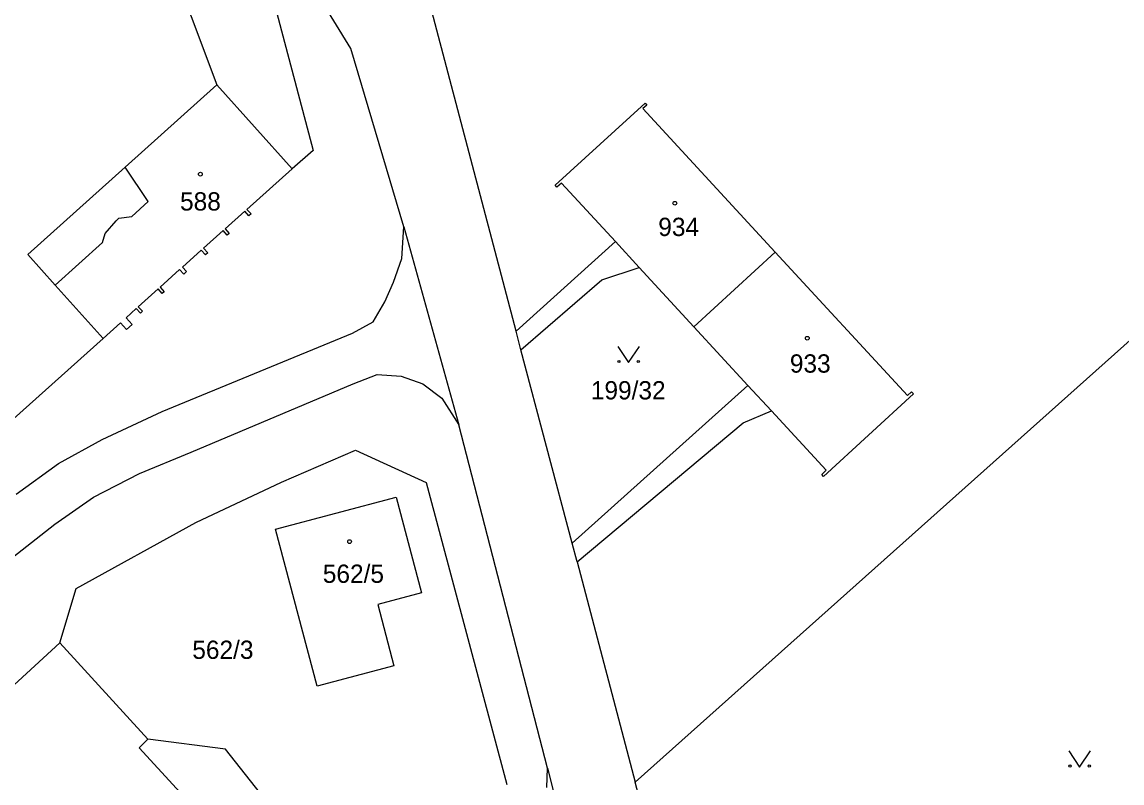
# Model space of a CAD drawing. Extents: x -735249 to -729401, y -1124843 to -1121828.
# Drawn here: x -733045.7 to -732943.4, y -1123642 to -1123571.3 of the extents above; entities that cross this region are included whole.
import ezdxf

# ---------------------------------------------------------------- set-up
doc = ezdxf.new("R2010")
doc.units = 0
for name, color, linetype in [('Vrstva 1', 7, 'Continuous'), ('Vrstva 18', 7, 'Continuous'), ('Vrstva 19', 7, 'Continuous'), ('Vrstva 25', 7, 'Continuous'), ('Vrstva 4', 7, 'Continuous')]:
    doc.layers.add(name, color=color, linetype=linetype)

msp = doc.modelspace()

# ---------------------------------------------------------------- linework, layer by layer
at = {"layer": 'Vrstva 1'}
for points in [[(-733049.16, -1123519.71), (-733027.54, -1123577.14)], [(-733029.45, -1123542.23), (-733018.58, -1123583.26)], [(-732999.72, -1123600.03), (-733012.5, -1123551.46)], [(-733015.08, -1123573.77), (-733019.59, -1123566.42)], [(-733010.16, -1123590.35), (-733015.08, -1123573.77)], [(-733036.07, -1123584.79), (-733027.54, -1123577.14)], [(-733027.54, -1123577.14), (-733020.55, -1123584.94)], [(-732996.08, -1123586.48), (-732987.72, -1123578.84)], [(-732987.72, -1123578.84), (-732987.55, -1123579.02)], [(-732987.55, -1123579.02), (-732987.92, -1123579.36)], [(-732987.92, -1123579.36), (-732975.61, -1123592.69)], [(-733018.58, -1123583.26), (-733020.55, -1123584.94)], [(-733045.12, -1123592.91), (-733036.07, -1123584.79)], [(-733020.55, -1123584.94), (-733024.76, -1123588.72)], [(-732995.91, -1123586.66), (-732996.08, -1123586.48)], [(-732995.49, -1123586.28), (-732995.91, -1123586.66)], [(-732995.49, -1123586.28), (-732990.47, -1123591.72)], [(-733024.95, -1123588.89), (-733026.78, -1123590.53)], [(-733024.57, -1123589.32), (-733024.95, -1123588.89)], [(-733024.76, -1123588.72), (-733024.37, -1123589.15)], [(-733024.37, -1123589.15), (-733024.57, -1123589.32)], [(-733026.97, -1123590.7), (-733028.79, -1123592.33)], [(-733026.58, -1123591.13), (-733026.97, -1123590.7)], [(-733026.78, -1123590.53), (-733026.39, -1123590.96)], [(-733026.39, -1123590.96), (-733026.58, -1123591.13)], [(-733010.33, -1123593.28), (-733010.16, -1123590.35)], [(-733010.16, -1123590.35), (-733005.03, -1123608.75)], [(-732999.72, -1123600.03), (-732990.47, -1123591.72)], [(-732990.47, -1123591.72), (-732988.27, -1123594.11)], [(-733042.57, -1123595.76), (-733045.12, -1123592.91)], [(-733028.99, -1123592.51), (-733030.74, -1123594.08)], [(-733028.6, -1123592.94), (-733028.99, -1123592.51)], [(-733028.79, -1123592.33), (-733028.4, -1123592.76)], [(-733028.4, -1123592.76), (-733028.6, -1123592.94)], [(-733011.11, -1123595.49), (-733010.33, -1123593.28)], [(-732933.04, -1123592.37), (-732988.63, -1123641.96)], [(-732983.18, -1123599.63), (-732975.61, -1123592.69)], [(-732975.61, -1123592.69), (-732963.3, -1123606.02)], [(-733031.01, -1123594.32), (-733032.83, -1123595.95)], [(-733030.62, -1123594.75), (-733031.01, -1123594.32)], [(-733030.74, -1123594.08), (-733030.36, -1123594.51)], [(-732983.18, -1123599.63), (-732988.27, -1123594.11)], [(-733030.36, -1123594.51), (-733030.62, -1123594.75)], [(-733038.13, -1123600.71), (-733042.57, -1123595.76)], [(-733033.01, -1123596.12), (-733034.85, -1123597.77)], [(-733032.62, -1123596.55), (-733033.01, -1123596.12)], [(-733032.83, -1123595.95), (-733032.44, -1123596.38)], [(-733032.44, -1123596.38), (-733032.62, -1123596.55)], [(-733011.91, -1123597.33), (-733011.11, -1123595.49)], [(-733013.02, -1123599.19), (-733011.91, -1123597.33)], [(-733035.04, -1123597.93), (-733035.99, -1123598.79)], [(-733034.65, -1123598.37), (-733035.04, -1123597.93)], [(-733034.85, -1123597.77), (-733034.46, -1123598.2)], [(-733034.46, -1123598.2), (-733034.65, -1123598.37)], [(-733036.52, -1123599.26), (-733038.13, -1123600.71)], [(-733035.95, -1123599.89), (-733036.52, -1123599.26)], [(-733035.99, -1123598.79), (-733035.43, -1123599.43)], [(-733035.43, -1123599.43), (-733035.95, -1123599.89)], [(-733014.94, -1123600.23), (-733013.02, -1123599.19)], [(-733032.63, -1123607.52), (-733014.94, -1123600.23)], [(-732999.26, -1123601.77), (-732999.72, -1123600.03)], [(-732983.18, -1123599.63), (-732978.15, -1123605.08)], [(-733038.13, -1123600.71), (-733067.37, -1123626.88)], [(-732994.49, -1123619.75), (-732999.26, -1123601.77)], [(-733014.86, -1123604.93), (-733012.63, -1123604.06)], [(-733012.63, -1123604.06), (-733010.39, -1123604.24)], [(-733010.39, -1123604.24), (-733008.39, -1123604.95)], [(-733029.95, -1123611.29), (-733014.86, -1123604.93)], [(-733008.39, -1123604.95), (-733006.62, -1123606.26)], [(-732978.15, -1123605.08), (-732975.96, -1123607.45)], [(-733006.62, -1123606.26), (-733005.03, -1123608.75)], [(-732962.76, -1123605.86), (-732971.11, -1123613.55)], [(-732963.3, -1123606.02), (-732962.93, -1123605.68)], [(-732962.93, -1123605.68), (-732962.76, -1123605.86)], [(-733038.22, -1123610.12), (-733032.63, -1123607.52)], [(-732978.6, -1123608.55), (-732975.96, -1123607.45)], [(-732970.86, -1123612.98), (-732975.96, -1123607.45)], [(-732994.03, -1123621.49), (-732978.6, -1123608.55)], [(-732996.78, -1123640.66), (-733005.03, -1123608.75)], [(-733042.27, -1123612.33), (-733038.22, -1123610.12)], [(-733034.73, -1123613.27), (-733029.95, -1123611.29)], [(-733021.52, -1123614.08), (-733014.65, -1123611.11)], [(-733014.65, -1123611.11), (-733008.07, -1123614.1)], [(-733046.22, -1123615.21), (-733042.27, -1123612.33)], [(-733039.03, -1123615.47), (-733034.73, -1123613.27)], [(-732971.28, -1123613.37), (-732970.86, -1123612.98)], [(-732971.11, -1123613.55), (-732971.28, -1123613.37)], [(-733029.49, -1123617.82), (-733021.52, -1123614.08)], [(-733008.07, -1123614.1), (-733000.59, -1123642.2)], [(-733042.61, -1123617.97), (-733039.03, -1123615.47)], [(-733022.08, -1123618.45), (-733010.86, -1123615.48)], [(-733010.86, -1123615.48), (-733008.51, -1123624.36)], [(-733040.63, -1123623.98), (-733029.49, -1123617.82)], [(-733046.51, -1123621.06), (-733042.61, -1123617.97)], [(-733018.23, -1123633.04), (-733022.08, -1123618.45)], [(-732994.03, -1123621.49), (-732994.49, -1123619.75)], [(-732994.03, -1123621.49), (-732988.63, -1123641.96)], [(-733042.15, -1123629.01), (-733040.63, -1123623.98)], [(-733008.51, -1123624.36), (-733012.58, -1123625.45)], [(-733012.58, -1123625.45), (-733011.07, -1123631.15)], [(-733053.42, -1123639.34), (-733042.15, -1123629.01)], [(-733042.15, -1123629.01), (-733033.97, -1123637.97)], [(-733011.07, -1123631.15), (-733018.23, -1123633.04)], [(-733033.97, -1123637.97), (-733034.77, -1123638.78)], [(-733026.73, -1123638.91), (-733033.97, -1123637.97)], [(-733034.77, -1123638.78), (-733025.4, -1123648.97)], [(-733018.71, -1123649.05), (-733026.73, -1123638.91)], [(-732996.86, -1123642.47), (-732996.78, -1123640.66)], [(-732996.78, -1123640.66), (-732993.81, -1123652.53)], [(-732982.92, -1123663.6), (-732988.63, -1123641.96)]]:
    msp.add_lwpolyline(points, dxfattribs=at)
at = {"layer": 'Vrstva 25'}
for points in [[(-732990.25, -1123601.47), (-732989.25, -1123602.97), (-732988.25, -1123601.47)], [(-732948.3, -1123639.07), (-732947.3, -1123640.57), (-732946.3, -1123639.07)]]:
    msp.add_lwpolyline(points, dxfattribs=at)
for centre, radius in [((-733029.08, -1123585.45), 0.175), ((-732984.95, -1123588.15), 0.175), ((-732972.63, -1123600.7), 0.175), ((-732990.15, -1123602.87), 0.1), ((-732988.35, -1123602.87), 0.1), ((-733015.2, -1123619.61), 0.175), ((-732948.2, -1123640.47), 0.1), ((-732946.4, -1123640.47), 0.1)]:
    msp.add_circle(centre, radius, dxfattribs=at)
at = {"layer": 'Vrstva 4'}
for points in [[(-733033.93, -1123588), (-733036.07, -1123584.79)], [(-733035.46, -1123589.37), (-733033.93, -1123588)], [(-733037.95, -1123590.97), (-733036.91, -1123589.78)], [(-733036.91, -1123589.78), (-733036.66, -1123589.55)], [(-733036.66, -1123589.55), (-733035.46, -1123589.37)], [(-733038.18, -1123591.81), (-733037.95, -1123590.97)], [(-733042.57, -1123595.76), (-733038.18, -1123591.81)], [(-732991.73, -1123595.26), (-732988.27, -1123594.11)], [(-732999.26, -1123601.77), (-732991.73, -1123595.26)], [(-732994.49, -1123619.75), (-732978.15, -1123605.08)]]:
    msp.add_lwpolyline(points, dxfattribs=at)

# ---------------------------------------------------------------- texts
at = {"layer": 'Vrstva 18'}
msp.add_text('199/32', height=1.7, dxfattribs=at).set_placement((-732992.76, -1123606.39))
at = {"layer": 'Vrstva 19'}
for s, p in [('588', (-733030.97, -1123588.83)), ('934', (-732986.49, -1123591.2)), ('933', (-732974.25, -1123603.9)), ('562/5', (-733017.69, -1123623.44)), ('562/3', (-733029.83, -1123630.51))]:
    msp.add_text(s, height=1.7, dxfattribs=at).set_placement(p)

doc.saveas('drawing.dxf')
